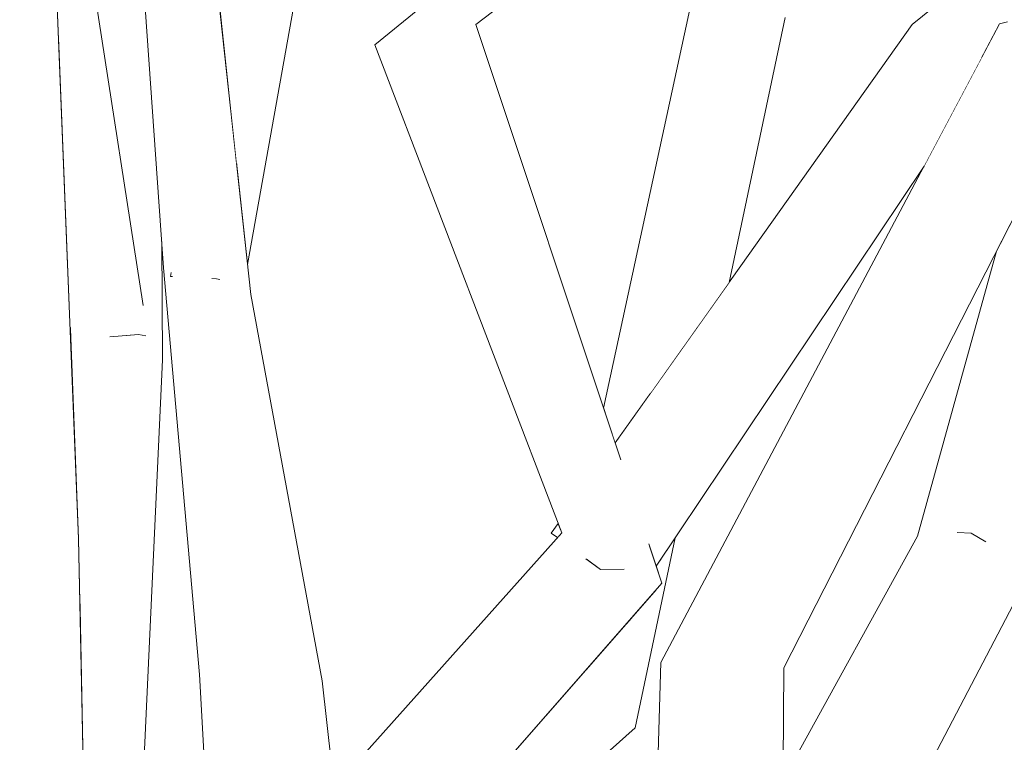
# Model space of a CAD drawing. Extents: x -289599 to -184549, y 66678 to 295474.
# Tile 435 of 656: x -261496 to -261424, y 71967 to 72019. Entities that reach past the tile are written whole.
import ezdxf

# ---------------------------------------------------------------- set-up
doc = ezdxf.new("R2010")
doc.units = 0
doc.header["$MEASUREMENT"] = 0
doc.linetypes.add('Wipeout_Contour', pattern=[1000, 0, -1000])
doc.layers.add('arch drzewa', color=8, linetype='Continuous')
doc.layers.add('arch drzewa_Nr_Pióra__4', color=8, linetype='Continuous', lineweight=9)

msp = doc.modelspace()

# ---------------------------------------------------------------- wipeouts: each hides what was drawn before it
at = {"color": 254, "linetype": 'Wipeout_Contour', "lineweight": 0, "ltscale": 1273681.550745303}
msp.add_wipeout([(-261452.025, 71987.503), (-261462.494, 72018.945), (-261469.836, 72017.464), (-261452.852, 71985.62)], dxfattribs=at).dxf.layer = 'arch drzewa'
at = {"color": 254, "linetype": 'Wipeout_Contour', "lineweight": 0, "ltscale": 955127.161626}
msp.add_wipeout([(-261415.423, 71982.828), (-261430.831, 71943.141), (-261429.318, 71944.414)], dxfattribs=at).dxf.layer = 'arch drzewa'
at = {"color": 254, "linetype": 'Wipeout_Contour', "lineweight": 0, "ltscale": 955329.630943}
msp.add_wipeout([(-261491.351, 71981.575), (-261496.015, 71980.86), (-261490.341, 71931.147)], dxfattribs=at).dxf.layer = 'arch drzewa'
at = {"color": 254, "linetype": 'Wipeout_Contour', "lineweight": 0, "ltscale": 1273563.352333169}
msp.add_wipeout([(-261443.49, 71972.988), (-261441.069, 71934.528), (-261440.363, 71935.121), (-261440.121, 71972.216)], dxfattribs=at).dxf.layer = 'arch drzewa'
at = {"color": 254, "linetype": 'Wipeout_Contour', "lineweight": 0, "ltscale": 1273694.877019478}
msp.add_wipeout([(-261482.56, 71971.724), (-261475.166, 71914.692), (-261474.839, 71914.49), (-261479.869, 71970.355)], dxfattribs=at).dxf.layer = 'arch drzewa'

# ---------------------------------------------------------------- next in the draw order: wipeouts: each hides what was drawn before it
at = {"color": 254, "linetype": 'Wipeout_Contour', "lineweight": 0, "ltscale": 955385.641293}
msp.add_wipeout([(-261491.351, 71981.575), (-261494.319, 72055.645), (-261498.637, 72056.03)], dxfattribs=at).dxf.layer = 'arch drzewa'
at = {"color": 254, "linetype": 'Wipeout_Contour', "lineweight": 0, "ltscale": 1273491.779056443}
msp.add_wipeout([(-261411.428, 71993.873), (-261429.318, 71944.414), (-261424.199, 71948.721), (-261421.285, 71951.173)], dxfattribs=at).dxf.layer = 'arch drzewa'
at = {"color": 254, "linetype": 'Wipeout_Contour', "lineweight": 0, "ltscale": 1273756.122495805}
msp.add_wipeout([(-261496.015, 71980.86), (-261495.304, 71938.592), (-261492.117, 71930.784), (-261490.341, 71931.147)], dxfattribs=at).dxf.layer = 'arch drzewa'
at = {"color": 254, "linetype": 'Wipeout_Contour', "lineweight": 0, "ltscale": 1273555.477756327}
msp.add_wipeout([(-261443.49, 71972.988), (-261443.278, 71927.855), (-261441.963, 71933.775), (-261441.069, 71934.528)], dxfattribs=at).dxf.layer = 'arch drzewa'
at = {"color": 254, "linetype": 'Wipeout_Contour', "lineweight": 0, "ltscale": 1273685.831324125}
msp.add_wipeout([(-261482.56, 71971.724), (-261479.591, 71917.429), (-261479.391, 71917.294), (-261475.166, 71914.692)], dxfattribs=at).dxf.layer = 'arch drzewa'

# ---------------------------------------------------------------- next in the draw order: wipeouts: each hides what was drawn before it
at = {"color": 254, "linetype": 'Wipeout_Contour', "lineweight": 0, "ltscale": 955164.832943}
msp.add_wipeout([(-261440.121, 71972.216), (-261417.358, 72016.847), (-261420.566, 72018.777)], dxfattribs=at).dxf.layer = 'arch drzewa'
at = {"color": 254, "linetype": 'Wipeout_Contour', "lineweight": 0, "ltscale": 2229139.425162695}
msp.add_wipeout([(-261496.015, 71980.86), (-261503.829, 71981.06), (-261502.092, 71970.854), (-261499.108, 71955.407), (-261499.44, 71955.282), (-261497.524, 71944.03), (-261495.304, 71938.592)], dxfattribs=at).dxf.layer = 'arch drzewa'
at = {"color": 254, "linetype": 'Wipeout_Contour', "lineweight": 0, "ltscale": 1273574.05181161}
msp.add_wipeout([(-261443.49, 71972.988), (-261449.049, 71972.604), (-261443.542, 71927.667), (-261443.278, 71927.855)], dxfattribs=at).dxf.layer = 'arch drzewa'
at = {"color": 254, "linetype": 'Wipeout_Contour', "lineweight": 0, "ltscale": 955263.024951}
msp.add_wipeout([(-261473.652, 71971.274), (-261479.869, 71970.355), (-261466.782, 71909.138)], dxfattribs=at).dxf.layer = 'arch drzewa'

# ---------------------------------------------------------------- next in the draw order: wipeouts: each hides what was drawn before it
at = {"color": 254, "linetype": 'Wipeout_Contour', "lineweight": 0, "ltscale": 955368.141746}
msp.add_wipeout([(-261498.637, 72056.03), (-261496.015, 71980.86), (-261491.351, 71981.575)], dxfattribs=at).dxf.layer = 'arch drzewa'
at = {"color": 254, "linetype": 'Wipeout_Contour', "lineweight": 0, "ltscale": 1591957.53661045}
msp.add_wipeout([(-261449.049, 71972.604), (-261450.568, 71925.132), (-261445.781, 71925.325), (-261445.683, 71925.531), (-261443.542, 71927.667)], dxfattribs=at).dxf.layer = 'arch drzewa'
at = {"color": 254, "linetype": 'Wipeout_Contour', "lineweight": 0, "ltscale": 1910469.590896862}
msp.add_wipeout([(-261466.782, 71909.138), (-261479.869, 71970.355), (-261474.839, 71914.49), (-261467.989, 71910.269), (-261468.069, 71910.226), (-261470.657, 71907.956)], dxfattribs=at).dxf.layer = 'arch drzewa'

# ---------------------------------------------------------------- next in the draw order: wipeouts: each hides what was drawn before it
at = {"color": 254, "linetype": 'Wipeout_Contour', "lineweight": 0, "ltscale": 955178.263945}
msp.add_wipeout([(-261420.566, 72018.777), (-261443.49, 71972.988), (-261440.121, 71972.216)], dxfattribs=at).dxf.layer = 'arch drzewa'
at = {"color": 254, "linetype": 'Wipeout_Contour', "lineweight": 0, "ltscale": 955320.181911}
msp.add_wipeout([(-261479.869, 71970.355), (-261483.798, 71998.361), (-261485.176, 72001.279)], dxfattribs=at).dxf.layer = 'arch drzewa'

# ---------------------------------------------------------------- next in the draw order: wipeouts: each hides what was drawn before it
at = {"color": 254, "linetype": 'Wipeout_Contour', "lineweight": 0, "ltscale": 2228737.649712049}
msp.add_wipeout([(-261443.49, 71972.988), (-261420.566, 72018.777), (-261423.483, 72018.932), (-261423.862, 72018.836), (-261423.869, 72018.903), (-261423.873, 72018.953), (-261424.463, 72018.984)], dxfattribs=at).dxf.layer = 'arch drzewa'
at = {"color": 254, "linetype": 'Wipeout_Contour', "lineweight": 0, "ltscale": 955312.346136}
msp.add_wipeout([(-261485.176, 72001.279), (-261482.56, 71971.724), (-261479.869, 71970.355)], dxfattribs=at).dxf.layer = 'arch drzewa'

# ---------------------------------------------------------------- next in the draw order: wipeouts: each hides what was drawn before it
at = {"color": 254, "linetype": 'Wipeout_Contour', "lineweight": 0, "ltscale": 955190.905796}
msp.add_wipeout([(-261424.463, 72018.984), (-261449.049, 71972.604), (-261443.49, 71972.988)], dxfattribs=at).dxf.layer = 'arch drzewa'
at = {"color": 254, "linetype": 'Wipeout_Contour', "lineweight": 0, "ltscale": 955308.009331}
msp.add_wipeout([(-261473.652, 71971.274), (-261478.84, 71999.343), (-261483.798, 71998.361)], dxfattribs=at).dxf.layer = 'arch drzewa'

# ---------------------------------------------------------------- next in the draw order: wipeouts: each hides what was drawn before it
at = {"color": 254, "linetype": 'Wipeout_Contour', "lineweight": 0, "ltscale": 955171.399768}
msp.add_wipeout([(-261424.463, 72018.984), (-261423.873, 72018.953), (-261423.89, 72019.146)], dxfattribs=at).dxf.layer = 'arch drzewa'
at = {"color": 254, "linetype": 'Wipeout_Contour', "lineweight": 0, "ltscale": 955301.440273}
msp.add_wipeout([(-261483.798, 71998.361), (-261479.869, 71970.355), (-261473.652, 71971.274)], dxfattribs=at).dxf.layer = 'arch drzewa'
at = {"color": 254, "linetype": 'Wipeout_Contour', "lineweight": 0, "ltscale": 2865703.122557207}
msp.add_wipeout([(-261456.256, 71982.011), (-261472.179, 71957.953), (-261471.584, 71952.566), (-261448.981, 71978.361), (-261451.562, 71979.656), (-261451.878, 71979.381), (-261453.437, 71979.355), (-261454.399, 71980.069), (-261454.119, 71980.939)], dxfattribs=at).dxf.layer = 'arch drzewa'
at = {"color": 254, "linetype": 'Wipeout_Contour', "lineweight": 0, "ltscale": 2547054.536230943}
msp.add_wipeout([(-261440.293, 71945.784), (-261440.301, 71944.614), (-261422.635, 71978.361), (-261422.755, 71979.375), (-261422.948, 71979.381), (-261423.286, 71980.069), (-261422.938, 71980.939), (-261423.064, 71982.011)], dxfattribs=at).dxf.layer = 'arch drzewa'

# ---------------------------------------------------------------- next in the draw order: linework, layer by layer
at = {"layer": 'arch drzewa_Nr_Pióra__4', "linetype": 'Continuous'}
msp.add_line((-261479.591, 71917.429), (-261482.56, 71971.724), dxfattribs=at)

# ---------------------------------------------------------------- next in the draw order: wipeouts: each hides what was drawn before it
at = {"color": 254, "linetype": 'Wipeout_Contour', "lineweight": 0, "ltscale": 955212.935861}
msp.add_wipeout([(-261462.494, 72018.945), (-261414.037, 72056.128), (-261418.472, 72059.485)], dxfattribs=at).dxf.layer = 'arch drzewa'
at = {"color": 254, "linetype": 'Wipeout_Contour', "lineweight": 0, "ltscale": 955367.049832}
msp.add_wipeout([(-261483.798, 71998.361), (-261488.799, 72054.582), (-261489.059, 72055.823)], dxfattribs=at).dxf.layer = 'arch drzewa'
at = {"color": 254, "linetype": 'Wipeout_Contour', "lineweight": 0, "ltscale": 955257.093361}
msp.add_wipeout([(-261456.256, 71982.011), (-261472.795, 71963.519), (-261472.179, 71957.953)], dxfattribs=at).dxf.layer = 'arch drzewa'
at = {"color": 254, "linetype": 'Wipeout_Contour', "lineweight": 0, "ltscale": 955155.26725}
msp.add_wipeout([(-261440.293, 71945.784), (-261423.064, 71982.011), (-261440.288, 71946.666)], dxfattribs=at).dxf.layer = 'arch drzewa'
at = {"color": 254, "linetype": 'Wipeout_Contour', "lineweight": 0, "ltscale": 955216.173036}
msp.add_wipeout([(-261449.894, 71981.105), (-261450.24, 71980.722), (-261448.981, 71978.361)], dxfattribs=at).dxf.layer = 'arch drzewa'

# ---------------------------------------------------------------- next in the draw order: wipeouts: each hides what was drawn before it
at = {"color": 254, "linetype": 'Wipeout_Contour', "lineweight": 0, "ltscale": 955350.667983}
msp.add_wipeout([(-261489.059, 72055.823), (-261485.176, 72001.279), (-261483.798, 71998.361)], dxfattribs=at).dxf.layer = 'arch drzewa'
at = {"color": 254, "linetype": 'Wipeout_Contour', "lineweight": 0, "ltscale": 1273666.813886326}
msp.add_wipeout([(-261469.836, 72017.464), (-261456.256, 71982.011), (-261454.119, 71980.939), (-261452.852, 71985.62)], dxfattribs=at).dxf.layer = 'arch drzewa'
at = {"color": 254, "linetype": 'Wipeout_Contour', "lineweight": 0, "ltscale": 2228693.925799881}
msp.add_wipeout([(-261440.252, 71952.189), (-261440.288, 71946.666), (-261423.064, 71982.011), (-261425.019, 71981.95), (-261425.529, 71981.416), (-261427.081, 71981.886), (-261430.415, 71981.782)], dxfattribs=at).dxf.layer = 'arch drzewa'
at = {"color": 254, "linetype": 'Wipeout_Contour', "lineweight": 0, "ltscale": 955217.578817}
msp.add_wipeout([(-261451.562, 71979.656), (-261448.981, 71978.361), (-261450.24, 71980.722)], dxfattribs=at).dxf.layer = 'arch drzewa'
at = {"color": 254, "linetype": 'Wipeout_Contour', "lineweight": 0, "ltscale": 1273647.118034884}
msp.add_wipeout([(-261451.973, 71971.555), (-261471.46, 71951.447), (-261471.266, 71949.694), (-261450.932, 71967.863)], dxfattribs=at).dxf.layer = 'arch drzewa'

# ---------------------------------------------------------------- next in the draw order: wipeouts: each hides what was drawn before it
at = {"color": 254, "linetype": 'Wipeout_Contour', "lineweight": 0, "ltscale": 955256.348799}
msp.add_wipeout([(-261418.472, 72059.485), (-261469.836, 72017.464), (-261462.494, 72018.945)], dxfattribs=at).dxf.layer = 'arch drzewa'
at = {"color": 254, "linetype": 'Wipeout_Contour', "lineweight": 0, "ltscale": 955358.551663}
msp.add_wipeout([(-261478.84, 71999.343), (-261484.895, 72054.838), (-261488.799, 72054.582)], dxfattribs=at).dxf.layer = 'arch drzewa'
at = {"color": 254, "linetype": 'Wipeout_Contour', "lineweight": 0, "ltscale": 1273650.577651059}
msp.add_wipeout([(-261457.012, 71982.006), (-261456.56, 71981.671), (-261456.256, 71982.011), (-261456.52, 71982.7)], dxfattribs=at).dxf.layer = 'arch drzewa'
at = {"color": 254, "linetype": 'Wipeout_Contour', "lineweight": 0, "ltscale": 955168.219233}
msp.add_wipeout([(-261440.252, 71952.189), (-261430.415, 71981.782), (-261440.174, 71964.07)], dxfattribs=at).dxf.layer = 'arch drzewa'
at = {"color": 254, "linetype": 'Wipeout_Contour', "lineweight": 0, "ltscale": 1273660.112558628}
msp.add_wipeout([(-261466.602, 71958.252), (-261471.584, 71952.566), (-261471.46, 71951.447), (-261451.973, 71971.555)], dxfattribs=at).dxf.layer = 'arch drzewa'

# ---------------------------------------------------------------- next in the draw order: linework, layer by layer
at = {"layer": 'arch drzewa_Nr_Pióra__4', "linetype": 'Continuous'}
for p, q in [((-261456.256, 71982.011), (-261469.836, 72017.464)), ((-261484.667, 72000.652), (-261484.618, 72000.922)), ((-261484.531, 72000.645), (-261484.667, 72000.652)), ((-261484.667, 72000.652), (-261484.581, 72000.631)), ((-261473.652, 71971.274), (-261478.84, 71999.343)), ((-261457.012, 71982.006), (-261456.52, 71982.7)), ((-261456.56, 71981.671), (-261457.012, 71982.006)), ((-261440.301, 71944.614), (-261422.635, 71978.361)), ((-261440.363, 71935.121), (-261440.121, 71972.216))]:
    msp.add_line(p, q, dxfattribs=at)

# ---------------------------------------------------------------- next in the draw order: wipeouts: each hides what was drawn before it
at = {"color": 254, "linetype": 'Wipeout_Contour', "lineweight": 0, "ltscale": 1273767.437792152}
msp.add_wipeout([(-261479.859, 72008.68), (-261479.076, 72001.508), (-261471.963, 72041.197), (-261473.942, 72041.693)], dxfattribs=at).dxf.layer = 'arch drzewa'
at = {"color": 254, "linetype": 'Wipeout_Contour', "lineweight": 0, "ltscale": 2865454.197098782}
msp.add_wipeout([(-261430.415, 71981.782), (-261427.081, 71981.886), (-261427.454, 71982.035), (-261425.478, 71983.212), (-261425.358, 71983.319), (-261425.019, 71981.95), (-261423.064, 71982.011), (-261420.69, 72010.314), (-261424.68, 72002.492)], dxfattribs=at).dxf.layer = 'arch drzewa'
at = {"color": 254, "linetype": 'Wipeout_Contour', "lineweight": 0, "ltscale": 1910772.894642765}
msp.add_wipeout([(-261525.496, 72002.316), (-261509.439, 71967.489), (-261508.616, 71966.993), (-261508.745, 71965.985), (-261489.037, 71923.238), (-261521.789, 72003.473)], dxfattribs=at).dxf.layer = 'arch drzewa'
at = {"color": 254, "linetype": 'Wipeout_Contour', "lineweight": 0, "ltscale": 955323.666803}
msp.add_wipeout([(-261481.329, 72000.474), (-261481.512, 72000.484), (-261481.206, 72000.443)], dxfattribs=at).dxf.layer = 'arch drzewa'
at = {"color": 254, "linetype": 'Wipeout_Contour', "lineweight": 0, "ltscale": 955230.35995}
msp.add_wipeout([(-261454.479, 71972.086), (-261466.602, 71958.252), (-261451.973, 71971.555)], dxfattribs=at).dxf.layer = 'arch drzewa'

# ---------------------------------------------------------------- next in the draw order: linework, layer by layer
at = {"layer": 'arch drzewa_Nr_Pióra__4', "linetype": 'Continuous'}
for p, q in [((-261472.795, 71963.519), (-261456.256, 71982.011)), ((-261466.782, 71909.138), (-261473.652, 71971.274))]:
    msp.add_line(p, q, dxfattribs=at)

# ---------------------------------------------------------------- next in the draw order: wipeouts: each hides what was drawn before it
at = {"color": 254, "linetype": 'Wipeout_Contour', "lineweight": 0, "ltscale": 1273779.36836622}
msp.add_wipeout([(-261477.279, 72041.871), (-261481.134, 72020.365), (-261479.859, 72008.68), (-261473.942, 72041.693)], dxfattribs=at).dxf.layer = 'arch drzewa'
at = {"color": 254, "linetype": 'Wipeout_Contour', "lineweight": 0, "ltscale": 955323.105415}
msp.add_wipeout([(-261481.286, 72000.715), (-261481.329, 72000.474), (-261481.206, 72000.443)], dxfattribs=at).dxf.layer = 'arch drzewa'
at = {"color": 254, "linetype": 'Wipeout_Contour', "lineweight": 0, "ltscale": 1592240.868240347}
msp.add_wipeout([(-261491.963, 71996.836), (-261491.351, 71981.575), (-261491.24, 71976.026), (-261490.358, 71998.572), (-261491.437, 71997.881)], dxfattribs=at).dxf.layer = 'arch drzewa'
at = {"color": 254, "linetype": 'Wipeout_Contour', "lineweight": 0, "ltscale": 1273530.805610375}
msp.add_wipeout([(-261425.358, 71983.319), (-261426.511, 71982.006), (-261425.529, 71981.416), (-261425.019, 71981.95)], dxfattribs=at).dxf.layer = 'arch drzewa'

# ---------------------------------------------------------------- next in the draw order: linework, layer by layer
at = {"layer": 'arch drzewa_Nr_Pióra__4', "linetype": 'Continuous'}
msp.add_line((-261479.076, 72001.508), (-261471.963, 72041.197), dxfattribs=at)

# ---------------------------------------------------------------- next in the draw order: wipeouts: each hides what was drawn before it
at = {"color": 254, "linetype": 'Wipeout_Contour', "lineweight": 0, "ltscale": 955323.837483}
msp.add_wipeout([(-261481.286, 72000.715), (-261481.512, 72000.484), (-261481.329, 72000.474)], dxfattribs=at).dxf.layer = 'arch drzewa'
at = {"color": 254, "linetype": 'Wipeout_Contour', "lineweight": 0, "ltscale": 2229102.776880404}
msp.add_wipeout([(-261489.495, 71997.9), (-261490.358, 71998.572), (-261488.17, 71946.329), (-261487.437, 71947.148), (-261485.248, 71994.589), (-261487.458, 71996.311), (-261489.017, 71996.252)], dxfattribs=at).dxf.layer = 'arch drzewa'
at = {"color": 254, "linetype": 'Wipeout_Contour', "lineweight": 0, "ltscale": 955149.376489}
msp.add_wipeout([(-261426.511, 71982.006), (-261425.358, 71983.319), (-261425.478, 71983.212)], dxfattribs=at).dxf.layer = 'arch drzewa'

# ---------------------------------------------------------------- next in the draw order: linework, layer by layer
at = {"layer": 'arch drzewa_Nr_Pióra__4', "linetype": 'Continuous'}
for p, q in [((-261481.329, 72000.474), (-261481.672, 72000.492)), ((-261481.098, 72000.416), (-261481.329, 72000.474))]:
    msp.add_line(p, q, dxfattribs=at)

# ---------------------------------------------------------------- next in the draw order: wipeouts: each hides what was drawn before it
at = {"color": 254, "linetype": 'Wipeout_Contour', "lineweight": 0, "ltscale": 1273794.229288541}
msp.add_wipeout([(-261487.73, 72022.192), (-261485.248, 71994.589), (-261485.311, 72003.178), (-261486.687, 72022.508)], dxfattribs=at).dxf.layer = 'arch drzewa'
at = {"color": 254, "linetype": 'Wipeout_Contour', "lineweight": 0, "ltscale": 1910634.439839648}
msp.add_wipeout([(-261491.24, 71976.026), (-261490.654, 71946.783), (-261489.528, 71945.112), (-261488.395, 71946.076), (-261488.17, 71946.329), (-261490.358, 71998.572)], dxfattribs=at).dxf.layer = 'arch drzewa'
at = {"color": 254, "linetype": 'Wipeout_Contour', "lineweight": 0, "ltscale": 955150.457121}
msp.add_wipeout([(-261427.454, 71982.035), (-261426.511, 71982.006), (-261425.478, 71983.212)], dxfattribs=at).dxf.layer = 'arch drzewa'

# ---------------------------------------------------------------- next in the draw order: linework, layer by layer
at = {"layer": 'arch drzewa_Nr_Pióra__4', "linetype": 'Continuous'}
msp.add_line((-261490.341, 71931.147), (-261491.351, 71981.575), dxfattribs=at)

# ---------------------------------------------------------------- next in the draw order: wipeouts: each hides what was drawn before it
at = {"color": 254, "linetype": 'Wipeout_Contour', "lineweight": 0, "ltscale": 955349.441746}
msp.add_wipeout([(-261490.358, 71998.572), (-261490.374, 72000.087), (-261490.445, 71999.855)], dxfattribs=at).dxf.layer = 'arch drzewa'
at = {"color": 254, "linetype": 'Wipeout_Contour', "lineweight": 0, "ltscale": 1273534.051040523}
msp.add_wipeout([(-261427.454, 71982.035), (-261427.081, 71981.886), (-261425.529, 71981.416), (-261426.511, 71982.006)], dxfattribs=at).dxf.layer = 'arch drzewa'

# ---------------------------------------------------------------- next in the draw order: wipeouts: each hides what was drawn before it
at = {"color": 254, "linetype": 'Wipeout_Contour', "lineweight": 0, "ltscale": 1591989.105539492}
msp.add_wipeout([(-261428.436, 72016.781), (-261449.401, 71979.625), (-261449.394, 71979.603), (-261429.937, 72008.657), (-261425.756, 72016.544)], dxfattribs=at).dxf.layer = 'arch drzewa'
at = {"color": 254, "linetype": 'Wipeout_Contour', "lineweight": 0, "ltscale": 955349.904727}
msp.add_wipeout([(-261490.445, 71999.855), (-261491.437, 71997.881), (-261490.358, 71998.572)], dxfattribs=at).dxf.layer = 'arch drzewa'

# ---------------------------------------------------------------- next in the draw order: linework, layer by layer
at = {"layer": 'arch drzewa_Nr_Pióra__4', "linetype": 'Continuous'}
for p, q in [((-261426.511, 71982.006), (-261427.531, 71982.037)), ((-261425.455, 71981.372), (-261426.511, 71982.006))]:
    msp.add_line(p, q, dxfattribs=at)

# ---------------------------------------------------------------- next in the draw order: wipeouts: each hides what was drawn before it
at = {"color": 254, "linetype": 'Wipeout_Contour', "lineweight": 0, "ltscale": 2228831.928539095}
msp.add_wipeout([(-261428.436, 72016.781), (-261453.437, 71979.355), (-261451.878, 71979.381), (-261451.562, 71979.656), (-261450.24, 71980.722), (-261449.894, 71981.105), (-261449.401, 71979.625)], dxfattribs=at).dxf.layer = 'arch drzewa'
at = {"color": 254, "linetype": 'Wipeout_Contour', "lineweight": 0, "ltscale": 955347.136264}
msp.add_wipeout([(-261489.495, 71997.9), (-261490.374, 72000.087), (-261490.358, 71998.572)], dxfattribs=at).dxf.layer = 'arch drzewa'

# ---------------------------------------------------------------- next in the draw order: wipeouts: each hides what was drawn before it
at = {"color": 254, "linetype": 'Wipeout_Contour', "lineweight": 0, "ltscale": 2229134.632009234}
msp.add_wipeout([(-261487.73, 72022.192), (-261490.206, 72021.439), (-261486.685, 71998.747), (-261486.727, 71998.62), (-261486.485, 71996.342), (-261487.458, 71996.311), (-261485.248, 71994.589)], dxfattribs=at).dxf.layer = 'arch drzewa'
at = {"color": 254, "linetype": 'Wipeout_Contour', "lineweight": 0, "ltscale": 955200.210455}
msp.add_wipeout([(-261453.437, 71979.355), (-261428.436, 72016.781), (-261430.794, 72018.957)], dxfattribs=at).dxf.layer = 'arch drzewa'

# ---------------------------------------------------------------- next in the draw order: linework, layer by layer
at = {"layer": 'arch drzewa_Nr_Pióra__4', "linetype": 'Continuous'}
for p, q in [((-261478.84, 71999.343), (-261484.895, 72054.838)), ((-261485.248, 71994.589), (-261485.311, 72003.178)), ((-261430.415, 71981.782), (-261424.68, 72002.492)), ((-261482.56, 71971.724), (-261485.176, 72001.279)), ((-261487.437, 71947.148), (-261485.248, 71994.589))]:
    msp.add_line(p, q, dxfattribs=at)

# ---------------------------------------------------------------- next in the draw order: wipeouts: each hides what was drawn before it
at = {"color": 254, "linetype": 'Wipeout_Contour', "lineweight": 0, "ltscale": 1910344.775658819}
msp.add_wipeout([(-261428.436, 72016.781), (-261425.756, 72016.544), (-261424.463, 72018.984), (-261423.89, 72019.146), (-261423.934, 72019.626), (-261420.882, 72023.109)], dxfattribs=at).dxf.layer = 'arch drzewa'
at = {"color": 254, "linetype": 'Wipeout_Contour', "lineweight": 0, "ltscale": 1273815.022756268}
msp.add_wipeout([(-261491.181, 72021.143), (-261492.915, 72020.616), (-261492.804, 72017.847), (-261486.996, 71996.421)], dxfattribs=at).dxf.layer = 'arch drzewa'
at = {"color": 254, "linetype": 'Wipeout_Contour', "lineweight": 0, "ltscale": 2228852.561681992}
msp.add_wipeout([(-261454.119, 71980.939), (-261454.399, 71980.069), (-261453.437, 71979.355), (-261430.794, 72018.957), (-261452.372, 71988.546), (-261452.025, 71987.503), (-261452.852, 71985.62)], dxfattribs=at).dxf.layer = 'arch drzewa'

# ---------------------------------------------------------------- next in the draw order: linework, layer by layer
at = {"layer": 'arch drzewa_Nr_Pióra__4', "linetype": 'Continuous'}
for p, q in [((-261440.174, 71964.07), (-261430.415, 71981.782)), ((-261453.437, 71979.355), (-261454.498, 71980.142)), ((-261451.716, 71979.384), (-261453.437, 71979.355))]:
    msp.add_line(p, q, dxfattribs=at)

# ---------------------------------------------------------------- next in the draw order: wipeouts: each hides what was drawn before it
at = {"color": 254, "linetype": 'Wipeout_Contour', "lineweight": 0, "ltscale": 955169.004472}
msp.add_wipeout([(-261428.436, 72016.781), (-261420.882, 72023.109), (-261418.224, 72026.143)], dxfattribs=at).dxf.layer = 'arch drzewa'
at = {"color": 254, "linetype": 'Wipeout_Contour', "lineweight": 0, "ltscale": 1273626.027974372}
msp.add_wipeout([(-261446.334, 71997.056), (-261444.102, 72000.201), (-261440.038, 72019.444), (-261442.604, 72020.735)], dxfattribs=at).dxf.layer = 'arch drzewa'
at = {"color": 254, "linetype": 'Wipeout_Contour', "lineweight": 0, "ltscale": 2229147.555886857}
msp.add_wipeout([(-261492.804, 72017.847), (-261491.963, 71996.836), (-261490.445, 71999.855), (-261490.374, 72000.087), (-261489.495, 71997.9), (-261489.017, 71996.252), (-261486.996, 71996.421)], dxfattribs=at).dxf.layer = 'arch drzewa'
at = {"color": 254, "linetype": 'Wipeout_Contour', "lineweight": 0, "ltscale": 1910426.834966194}
msp.add_wipeout([(-261450.932, 71967.863), (-261448.018, 71981.658), (-261448.987, 71980.212), (-261449.183, 71978.968), (-261448.981, 71978.361), (-261449.343, 71977.947)], dxfattribs=at).dxf.layer = 'arch drzewa'

# ---------------------------------------------------------------- next in the draw order: wipeouts: each hides what was drawn before it
at = {"color": 254, "linetype": 'Wipeout_Contour', "lineweight": 0, "ltscale": 1910322.354350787}
msp.add_wipeout([(-261430.794, 72018.957), (-261428.436, 72016.781), (-261418.224, 72026.143), (-261413.947, 72031.024), (-261409.533, 72036.061), (-261409.451, 72036.19)], dxfattribs=at).dxf.layer = 'arch drzewa'
at = {"color": 254, "linetype": 'Wipeout_Contour', "lineweight": 0, "ltscale": 1273802.491777}
msp.add_wipeout([(-261490.843, 72021.246), (-261486.727, 71998.62), (-261486.685, 71998.747), (-261490.206, 72021.439)], dxfattribs=at).dxf.layer = 'arch drzewa'
at = {"color": 254, "linetype": 'Wipeout_Contour', "lineweight": 0, "ltscale": 955221.811871}
msp.add_wipeout([(-261447.402, 71995.551), (-261446.334, 71997.056), (-261442.604, 72020.735)], dxfattribs=at).dxf.layer = 'arch drzewa'
at = {"color": 254, "linetype": 'Wipeout_Contour', "lineweight": 0, "ltscale": 955214.469877}
msp.add_wipeout([(-261449.394, 71979.603), (-261449.183, 71978.968), (-261448.987, 71980.212)], dxfattribs=at).dxf.layer = 'arch drzewa'
at = {"color": 254, "linetype": 'Wipeout_Contour', "lineweight": 0, "ltscale": 1273619.188272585}
msp.add_wipeout([(-261451.973, 71971.555), (-261450.932, 71967.863), (-261449.343, 71977.947), (-261451.147, 71975.888)], dxfattribs=at).dxf.layer = 'arch drzewa'

# ---------------------------------------------------------------- next in the draw order: linework, layer by layer
at = {"layer": 'arch drzewa_Nr_Pióra__4', "linetype": 'Continuous'}
for p, q in [((-261430.794, 72018.957), (-261409.451, 72036.19)), ((-261424.463, 72018.984), (-261423.89, 72019.146)), ((-261440.121, 71972.216), (-261417.358, 72016.847)), ((-261448.981, 71978.361), (-261449.93, 71981.212)), ((-261450.568, 71925.132), (-261449.049, 71972.604)), ((-261471.266, 71949.694), (-261450.932, 71967.863))]:
    msp.add_line(p, q, dxfattribs=at)

# ---------------------------------------------------------------- next in the draw order: wipeouts: each hides what was drawn before it
at = {"color": 254, "linetype": 'Wipeout_Contour', "lineweight": 0, "ltscale": 1592248.354195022}
msp.add_wipeout([(-261491.181, 72021.143), (-261486.996, 71996.421), (-261486.485, 71996.342), (-261486.727, 71998.62), (-261490.843, 72021.246)], dxfattribs=at).dxf.layer = 'arch drzewa'
at = {"color": 254, "linetype": 'Wipeout_Contour', "lineweight": 0, "ltscale": 1273636.906972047}
msp.add_wipeout([(-261446.84, 72020.616), (-261449.819, 71992.144), (-261447.402, 71995.551), (-261442.604, 72020.735)], dxfattribs=at).dxf.layer = 'arch drzewa'
at = {"color": 254, "linetype": 'Wipeout_Contour', "lineweight": 0, "ltscale": 955217.458783}
msp.add_wipeout([(-261451.57, 71975.406), (-261451.973, 71971.555), (-261451.147, 71975.888)], dxfattribs=at).dxf.layer = 'arch drzewa'

# ---------------------------------------------------------------- next in the draw order: linework, layer by layer
at = {"layer": 'arch drzewa_Nr_Pióra__4', "linetype": 'Continuous'}
for p, q in [((-261491.351, 71981.575), (-261494.319, 72055.645)), ((-261485.176, 72001.279), (-261489.059, 72055.823)), ((-261486.652, 71998.538), (-261490.206, 72021.439)), ((-261444.102, 72000.201), (-261440.038, 72019.444)), ((-261450.932, 71967.863), (-261448.018, 71981.658))]:
    msp.add_line(p, q, dxfattribs=at)

# ---------------------------------------------------------------- next in the draw order: wipeouts: each hides what was drawn before it
at = {"color": 254, "linetype": 'Wipeout_Contour', "lineweight": 0, "ltscale": 1910461.023267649}
msp.add_wipeout([(-261446.84, 72020.616), (-261453.213, 71991.073), (-261452.372, 71988.546), (-261451.868, 71989.256), (-261451.09, 71990.353), (-261449.819, 71992.144)], dxfattribs=at).dxf.layer = 'arch drzewa'
at = {"color": 254, "linetype": 'Wipeout_Contour', "lineweight": 0, "ltscale": 1273784.703103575}
msp.add_wipeout([(-261489.017, 71996.252), (-261487.458, 71996.311), (-261486.485, 71996.342), (-261486.996, 71996.421)], dxfattribs=at).dxf.layer = 'arch drzewa'
at = {"color": 254, "linetype": 'Wipeout_Contour', "lineweight": 0, "ltscale": 955219.910548}
msp.add_wipeout([(-261451.57, 71975.406), (-261454.479, 71972.086), (-261451.973, 71971.555)], dxfattribs=at).dxf.layer = 'arch drzewa'

# ---------------------------------------------------------------- next in the draw order: linework, layer by layer
at = {"layer": 'arch drzewa_Nr_Pióra__4', "linetype": 'Continuous'}
for p, q in [((-261469.836, 72017.464), (-261418.472, 72059.485)), ((-261462.494, 72018.945), (-261414.037, 72056.128)), ((-261453.213, 71991.073), (-261446.84, 72020.616)), ((-261451.962, 71987.314), (-261462.494, 72018.945)), ((-261452.372, 71988.546), (-261430.794, 72018.957)), ((-261449.049, 71972.604), (-261424.463, 72018.984)), ((-261449.394, 71979.603), (-261429.937, 72008.657)), ((-261486.996, 71996.421), (-261489.08, 71996.247)), ((-261486.47, 71996.34), (-261486.996, 71996.421)), ((-261471.584, 71952.566), (-261448.981, 71978.361))]:
    msp.add_line(p, q, dxfattribs=at)

doc.saveas('drawing.dxf')
